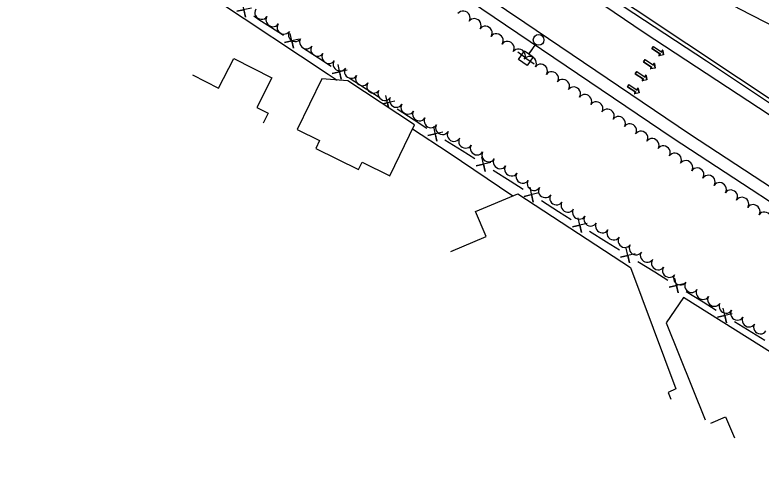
# Model space of a CAD drawing. Extents: x 1746010 to 1754829, y 655801 to 663091.
# Drawn here: x 1750940 to 1751497, y 659031 to 659370 of the extents above; entities that cross this region are included whole.
import ezdxf

# ---------------------------------------------------------------- set-up
doc = ezdxf.new("R2010")
doc.units = 0
for name, color, linetype in [('SURVEY - AERIAL SURVEY - Photo Control - Points - Elevations', 7, 'Continuous'), ('SURVEY - AERIAL SURVEY - Photo Control - Points - Locators', 7, 'Continuous'), ('SURVEY - CENTERLINE - Existing Roads - Development', 7, 'Continuous'), ('SURVEY - CENTERLINE - Existing Roads Curve Text', 7, 'Continuous'), ('SURVEY - CENTERLINE - Existing Roads Text', 7, 'Continuous'), ('SURVEY - DRAINAGE - Area Shapes - Points - Elevations', 7, 'Continuous')]:
    doc.layers.add(name, color=color, linetype=linetype)

msp = doc.modelspace()

# ---------------------------------------------------------------- linework, layer by layer
at = {"layer": 'SURVEY - AERIAL SURVEY - Photo Control - Points - Elevations'}
msp.add_lwpolyline([(1751136.82, 659554.52), (1751217.01, 659499.16), (1751310.15, 659435.49), (1751402.66, 659374.15), (1751479.7, 659322.87), (1751569.69, 659263.28), (1751658.69, 659205.51), (1751718.84, 659164.93), (1751717.79, 659161.8)], dxfattribs=at)
at = {"layer": 'SURVEY - AERIAL SURVEY - Photo Control - Points - Locators'}
for points in [[(1751850.89, 659069.97), (1751836.71, 659078.71), (1751698.09, 659167.45), (1751556.82, 659259.91), (1751409.51, 659356.6), (1751240.26, 659471.26), (1751108.21, 659560.28), (1750949.44, 659670.61), (1750790.01, 659782.16), (1750639.25, 659888.39), (1750537.27, 659960.87), (1750507.28, 659982.53)], [(1751811.46, 659040.6), (1751803.54, 659045.66), (1751651.7, 659139.14), (1751560.97, 659192.86), (1751430.95, 659277.83), (1751226.31, 659416.5), (1751044.68, 659538.71), (1750870.37, 659656.91), (1750693.9, 659781.14), (1750567.77, 659872.76), (1750445.81, 659959.59)], [(1750464.75, 659959.09), (1750533.91, 659909.95), (1750645.13, 659831.38), (1750753.4, 659754.5), (1750870.59, 659672.13), (1750959.5, 659609.93), (1751081.2, 659527.03), (1751199.52, 659445.74), (1751320.31, 659364.23), (1751443.12, 659281.31), (1751559.93, 659204.83), (1751660.4, 659140.92), (1751744.29, 659087.1), (1751814.04, 659042.53)], [(1750442.38, 659808.99), (1750465.21, 659794.81), (1750538.04, 659744.98), (1750643.02, 659676.78), (1750718.06, 659626.91), (1750787.91, 659581.42), (1750854.73, 659538.04), (1750906.32, 659503.45), (1751005.99, 659437.83), (1751090.42, 659381.01), (1751173.7, 659325.75), (1751180.54, 659321.31)], [(1751855.66, 659073.53), (1751824.49, 659092.89), (1751720.6, 659159.95), (1751578.18, 659253.97), (1751455.85, 659335.43), (1751347.45, 659406.77), (1751242.7, 659477.43), (1751134.7, 659551.49), (1751142.63, 659562.83), (1751231.24, 659513.59), (1751353.03, 659442.63), (1751480.52, 659374.44), (1751556.22, 659335.73), (1751679.55, 659272.32), (1751784.68, 659222.03), (1751889.47, 659172.35), (1751954.53, 659146.62)], [(1751236.74, 659284.82), (1751263.22, 659267.62), (1751311.49, 659235.01)], [(1751810.9, 659036.92), (1751806.26, 659034), (1751802.13, 659032.39), (1751798.35, 659031.28), (1751794.6, 659031.28), (1751791.12, 659032.21), (1751788.78, 659034.22), (1751786.74, 659038.28), (1751785.99, 659042.56), (1751763.7, 659052.53), (1751716.54, 659068.26), (1751619.81, 659078.53), (1751561.8, 659081.97), (1751438.68, 659159.11), (1751425.89, 659140.29), (1751454.93, 659067.9)]]:
    msp.add_lwpolyline(points, dxfattribs=at)
at = {"layer": 'SURVEY - CENTERLINE - Existing Roads - Development'}
for points in [[(1751116.52, 659374.92), (1751105.53, 659372.57), (1751110.98, 659373.77), (1751112.13, 659368.23), (1751109.92, 659379.25)], [(1751130.78, 659360.73), (1751122.16, 659366.31), (1751118.2, 659368.91)], [(1751140.34, 659354.54), (1751130.78, 659360.73)], [(1751152.14, 659351.79), (1751141.16, 659349.36), (1751146.61, 659350.6), (1751147.8, 659345.07), (1751145.51, 659356.08)], [(1751166.45, 659337.64), (1751153.86, 659345.79)], [(1751072.68, 659325.12), (1751092.04, 659315.19), (1751103.43, 659337.39), (1751131.79, 659322.85), (1751120.5, 659300.84), (1751128.91, 659296.52), (1751125.19, 659289.26)], [(1751176.02, 659331.45), (1751166.45, 659337.64)], [(1751187.81, 659328.69), (1751176.84, 659326.27), (1751182.28, 659327.51), (1751183.47, 659321.98), (1751181.18, 659332.99)], [(1751202.12, 659314.55), (1751189.53, 659322.7)], [(1751211.69, 659308.35), (1751202.12, 659314.55)], [(1751218.75, 659300.75), (1751216.85, 659309.89)], [(1751214.41, 659303.61), (1751217.96, 659304.42), (1751218.74, 659300.76)], [(1751223.49, 659305.6), (1751214.42, 659303.6)], [(1751237.79, 659291.45), (1751225.2, 659299.6)], [(1751247.36, 659285.26), (1751237.79, 659291.45)], [(1751259.16, 659282.51), (1751248.18, 659280.08), (1751253.63, 659281.32), (1751254.81, 659275.79), (1751252.53, 659286.8)], [(1751273.57, 659268.53), (1751260.89, 659276.54)], [(1751283.21, 659262.45), (1751273.57, 659268.53)], [(1751295.04, 659259.84), (1751284.09, 659257.29), (1751289.52, 659258.59), (1751290.77, 659253.07), (1751288.36, 659264.05)], [(1751309.5, 659245.86), (1751296.82, 659253.86)], [(1751319.14, 659239.77), (1751309.5, 659245.86)], [(1751330.97, 659237.16), (1751320.02, 659234.61), (1751325.45, 659235.91), (1751326.7, 659230.39), (1751324.29, 659241.38)], [(1751265.27, 659193.6), (1751291.48, 659204.6), (1751283.63, 659223.32), (1751315.26, 659236.59), (1751399.19, 659181.49), (1751433.06, 659091.01), (1751427.25, 659088.4), (1751429.34, 659083.43)], [(1751345.43, 659223.18), (1751332.75, 659231.18)], [(1751355.07, 659217.1), (1751345.43, 659223.18)], [(1751366.89, 659214.48), (1751355.95, 659211.93), (1751361.38, 659213.23), (1751362.63, 659207.72), (1751360.22, 659218.7)], [(1751381.36, 659200.5), (1751368.68, 659208.51)], [(1751391, 659194.42), (1751381.36, 659200.5)], [(1751402.83, 659191.86), (1751391.89, 659189.23), (1751397.32, 659190.57), (1751398.61, 659185.07), (1751396.11, 659196.03)], [(1751417.41, 659177.99), (1751404.66, 659185.9)], [(1751427.09, 659171.98), (1751417.41, 659177.99)], [(1751438.94, 659169.46), (1751428.01, 659166.83), (1751433.43, 659168.17), (1751434.72, 659162.66), (1751432.23, 659173.62)], [(1751453.52, 659155.59), (1751440.77, 659163.5)], [(1751463.21, 659149.58), (1751453.52, 659155.59)], [(1751475.05, 659147.05), (1751464.12, 659144.42), (1751469.55, 659145.76), (1751470.84, 659140.26), (1751468.34, 659151.22)], [(1751489.63, 659133.18), (1751476.89, 659141.09)], [(1751499.32, 659127.17), (1751489.63, 659133.18)], [(1751459.05, 659065.4), (1751470.02, 659070.11), (1751476.92, 659054.56)]]:
    msp.add_lwpolyline(points, dxfattribs=at)
msp.add_lwpolyline([(1751164.52, 659270.27), (1751196.41, 659254.71), (1751199.04, 659260.11), (1751219.75, 659250), (1751238.25, 659287.92), (1751188.51, 659320.64), (1751169.02, 659322.27), (1751150.54, 659284.4), (1751167.4, 659276.17)], close=True, dxfattribs=at)
at = {"layer": 'SURVEY - CENTERLINE - Existing Roads Curve Text'}
for p, q in [((1751328.48, 659348.02), (1751323.49, 659340.89)), ((1751321.26, 659337.7), (1751315.11, 659342)), ((1751323.72, 659341.22), (1751325.55, 659343.84)), ((1751321.26, 659337.7), (1751327.4, 659333.4))]:
    msp.add_line(p, q, dxfattribs=at)
msp.add_lwpolyline([(1751315.82, 659336.74), (1751320.29, 659343.13), (1751326.69, 659338.66), (1751322.22, 659332.27)], close=True, dxfattribs=at)
msp.add_circle((1751330.71, 659351.22), 4, dxfattribs=at)
at = {"layer": 'SURVEY - CENTERLINE - Existing Roads Text'}
for centre, major_axis in [((1751123.92, 659371.37), (-4.18, 2.75)), ((1751274.69, 659367.98), (4.12, -2.83)), ((1751132.28, 659365.88), (-4.18, 2.75)), ((1751140.63, 659360.38), (-4.18, 2.75)), ((1751282.93, 659362.32), (4.12, -2.83)), ((1751148.98, 659354.88), (-4.18, 2.75)), ((1751291.18, 659356.66), (4.12, -2.83)), ((1751157.33, 659349.38), (-4.18, 2.75)), ((1751299.42, 659351.01), (4.12, -2.83)), ((1751165.69, 659343.88), (-4.18, 2.75)), ((1751307.67, 659345.35), (4.12, -2.83)), ((1751174.04, 659338.38), (-4.18, 2.75)), ((1751315.91, 659339.69), (4.12, -2.83)), ((1751182.39, 659332.89), (-4.18, 2.75)), ((1751324.16, 659334.03), (4.12, -2.83)), ((1751190.74, 659327.39), (-4.18, 2.75)), ((1751332.4, 659328.37), (4.12, -2.83)), ((1751199.09, 659321.89), (-4.18, 2.75)), ((1751340.65, 659322.71), (4.12, -2.83)), ((1751207.45, 659316.39), (-4.18, 2.75)), ((1751348.89, 659317.05), (4.12, -2.83)), ((1751215.8, 659310.89), (-4.18, 2.75)), ((1751357.14, 659311.39), (4.12, -2.83)), ((1751224.39, 659305.78), (-4.31, 2.54)), ((1751365.42, 659305.79), (4.18, -2.74)), ((1751233, 659300.7), (-4.31, 2.54)), ((1751373.79, 659300.31), (4.18, -2.74)), ((1751241.61, 659295.62), (-4.31, 2.54)), ((1751382.16, 659294.83), (4.18, -2.74)), ((1751250.22, 659290.55), (-4.31, 2.54)), ((1751390.52, 659289.35), (4.18, -2.74)), ((1751258.83, 659285.47), (-4.31, 2.54)), ((1751398.89, 659283.88), (4.18, -2.74)), ((1751267.44, 659280.39), (-4.31, 2.54)), ((1751407.26, 659278.4), (4.18, -2.74)), ((1751276.05, 659275.32), (-4.31, 2.54)), ((1751415.63, 659272.92), (4.18, -2.74)), ((1751284.66, 659270.24), (-4.31, 2.54)), ((1751293.27, 659265.16), (-4.31, 2.54)), ((1751423.99, 659267.44), (4.18, -2.74)), ((1751301.81, 659259.96), (-4.21, 2.7)), ((1751432.36, 659261.97), (4.18, -2.74)), ((1751310.23, 659254.57), (-4.21, 2.7)), ((1751440.73, 659256.49), (4.18, -2.74)), ((1751318.65, 659249.18), (-4.21, 2.7)), ((1751449.09, 659251.01), (4.18, -2.74)), ((1751457.46, 659245.54), (4.18, -2.74)), ((1751327.08, 659243.79), (-4.21, 2.7)), ((1751465.83, 659240.06), (4.18, -2.74)), ((1751335.5, 659238.4), (-4.21, 2.7)), ((1751474.2, 659234.58), (4.18, -2.74)), ((1751343.92, 659233.01), (-4.21, 2.7)), ((1751482.56, 659229.1), (4.18, -2.74)), ((1751352.34, 659227.62), (-4.21, 2.7)), ((1751490.93, 659223.63), (4.18, -2.74)), ((1751360.87, 659222.4), (-4.29, 2.58)), ((1751499.3, 659218.15), (4.18, -2.74)), ((1751369.44, 659217.25), (-4.29, 2.58)), ((1751378.01, 659212.1), (-4.29, 2.58)), ((1751386.54, 659206.89), (-4.16, 2.78)), ((1751394.85, 659201.33), (-4.16, 2.78)), ((1751403.16, 659195.78), (-4.16, 2.78)), ((1751411.46, 659190.2), (-4.14, 2.81)), ((1751419.73, 659184.59), (-4.14, 2.81)), ((1751428.01, 659178.97), (-4.14, 2.81)), ((1751436.28, 659173.35), (-4.14, 2.81)), ((1751444.55, 659167.74), (-4.14, 2.81)), ((1751453.09, 659162.53), (-4.29, 2.57)), ((1751461.67, 659157.39), (-4.29, 2.57)), ((1751470.25, 659152.26), (-4.29, 2.57)), ((1751478.83, 659147.12), (-4.29, 2.57)), ((1751487.41, 659141.98), (-4.29, 2.57)), ((1751495.99, 659136.84), (-4.29, 2.57))]:
    msp.add_ellipse(centre, major_axis=major_axis, ratio=0.940188, start_param=0, end_param=3.141593, dxfattribs=at)
at = {"layer": 'SURVEY - DRAINAGE - Area Shapes - Points - Elevations'}
for p, q in [((1751415.22, 659344.72), (1751416.31, 659346.36)), ((1751416.31, 659346.36), (1751415.22, 659344.72)), ((1751416.31, 659346.36), (1751422.58, 659342.2)), ((1751416.31, 659346.36), (1751422.58, 659342.2)), ((1751421.49, 659340.56), (1751415.22, 659344.72)), ((1751415.22, 659344.72), (1751421.49, 659340.56)), ((1751420.47, 659339.87), (1751421.49, 659340.56)), ((1751421.49, 659340.56), (1751420.47, 659339.87)), ((1751423.96, 659340.1), (1751420.65, 659339.43)), ((1751423.96, 659340.1), (1751420.65, 659339.43)), ((1751422.58, 659342.2), (1751422.81, 659343.41)), ((1751422.58, 659342.2), (1751422.81, 659343.41)), ((1751423.29, 659343.41), (1751423.96, 659340.1)), ((1751423.96, 659340.1), (1751423.29, 659343.41)), ((1751408.98, 659334.92), (1751410.07, 659336.56)), ((1751410.07, 659336.56), (1751408.98, 659334.92)), ((1751415.25, 659330.75), (1751408.98, 659334.92)), ((1751408.98, 659334.92), (1751415.25, 659330.75)), ((1751410.07, 659336.56), (1751416.34, 659332.39)), ((1751410.07, 659336.56), (1751416.34, 659332.39)), ((1751414.23, 659330.07), (1751415.25, 659330.75)), ((1751415.25, 659330.75), (1751414.23, 659330.07)), ((1751417.72, 659330.29), (1751414.41, 659329.62)), ((1751417.72, 659330.29), (1751414.41, 659329.62)), ((1751416.34, 659332.39), (1751416.57, 659333.6)), ((1751416.34, 659332.39), (1751416.57, 659333.6)), ((1751417.05, 659333.6), (1751417.72, 659330.29)), ((1751417.72, 659330.29), (1751417.05, 659333.6)), ((1751402.78, 659326.02), (1751403.87, 659327.66)), ((1751403.87, 659327.66), (1751402.78, 659326.02)), ((1751409.05, 659321.85), (1751402.78, 659326.02)), ((1751402.78, 659326.02), (1751409.05, 659321.85)), ((1751403.87, 659327.66), (1751410.13, 659323.49)), ((1751403.87, 659327.66), (1751410.13, 659323.49)), ((1751410.13, 659323.49), (1751410.37, 659324.7)), ((1751410.13, 659323.49), (1751410.37, 659324.7)), ((1751410.85, 659324.7), (1751411.52, 659321.39)), ((1751411.52, 659321.39), (1751410.85, 659324.7)), ((1751396.97, 659316.36), (1751398.06, 659318)), ((1751398.06, 659318), (1751396.97, 659316.36)), ((1751398.06, 659318), (1751404.32, 659313.84)), ((1751398.06, 659318), (1751404.32, 659313.84)), ((1751408.03, 659321.17), (1751409.05, 659321.85)), ((1751409.05, 659321.85), (1751408.03, 659321.17)), ((1751411.52, 659321.39), (1751408.21, 659320.72)), ((1751411.52, 659321.39), (1751408.21, 659320.72)), ((1751403.23, 659312.2), (1751396.97, 659316.36)), ((1751396.97, 659316.36), (1751403.23, 659312.2)), ((1751402.21, 659311.52), (1751403.23, 659312.2)), ((1751403.23, 659312.2), (1751402.21, 659311.52)), ((1751404.32, 659313.84), (1751404.56, 659315.05)), ((1751404.32, 659313.84), (1751404.56, 659315.05)), ((1751405.04, 659315.05), (1751405.71, 659311.74)), ((1751405.71, 659311.74), (1751405.04, 659315.05)), ((1751405.71, 659311.74), (1751402.4, 659311.07)), ((1751405.71, 659311.74), (1751402.4, 659311.07))]:
    msp.add_line(p, q, dxfattribs=at)
for centre, start, end in [((1751423.05, 659343.36), 11.3937, 168.8868), ((1751423.05, 659343.36), 11.3937, 168.8868), ((1751420.6, 659339.67), 123.9454, 281.3937), ((1751420.6, 659339.67), 123.9454, 281.3937), ((1751414.36, 659329.86), 123.9454, 281.3937), ((1751414.36, 659329.86), 123.9454, 281.3937), ((1751416.81, 659333.55), 11.3937, 168.8868), ((1751416.81, 659333.55), 11.3937, 168.8868), ((1751410.61, 659324.65), 11.3937, 168.8868), ((1751410.61, 659324.65), 11.3937, 168.8868), ((1751408.16, 659320.96), 123.9454, 281.3937), ((1751408.16, 659320.96), 123.9454, 281.3937), ((1751404.8, 659315), 11.3937, 168.8868), ((1751404.8, 659315), 11.3937, 168.8868), ((1751402.35, 659311.31), 123.9454, 281.3937), ((1751402.35, 659311.31), 123.9454, 281.3937)]:
    msp.add_arc(centre, 0.246, start, end, dxfattribs=at)

doc.saveas('drawing.dxf')
